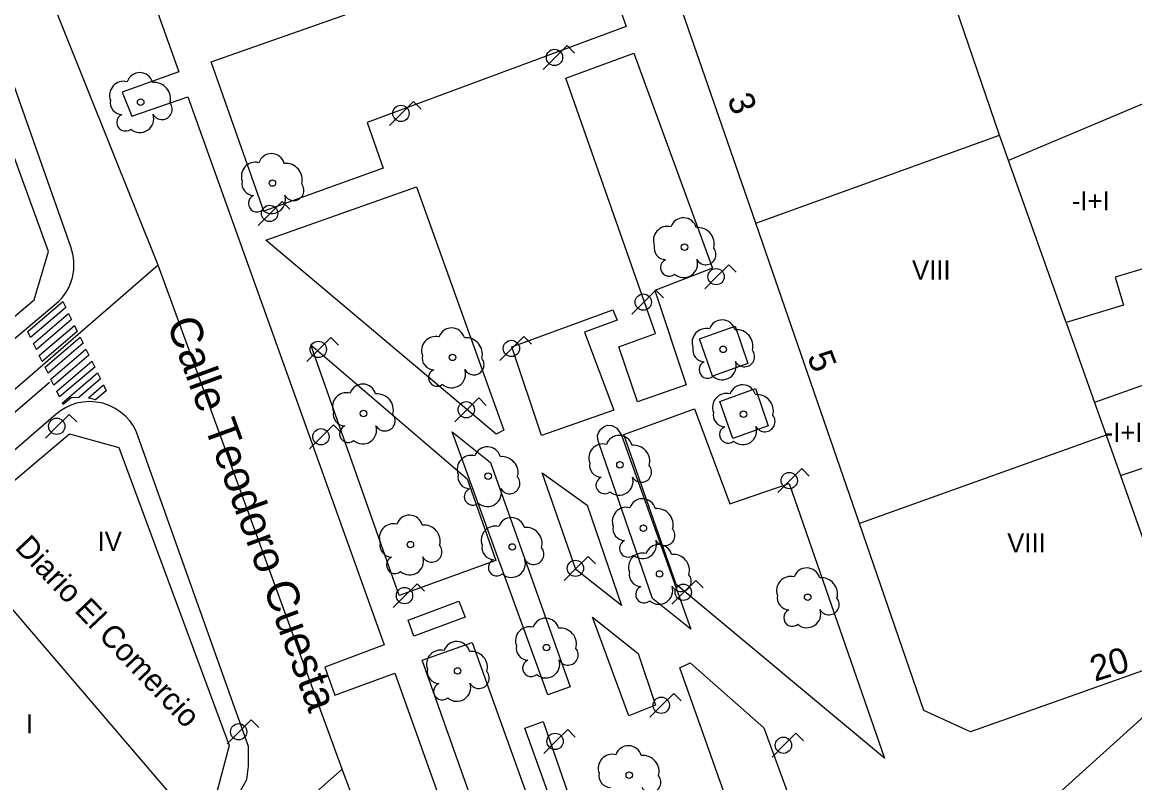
# Model space of a CAD drawing. Extents: x 282771 to 285132, y 4823109 to 4825496.
# Drawn here: x 284078.3 to 284165.2, y 4824146.9 to 4824206.4 of the extents above; entities that cross this region are included whole.
import ezdxf

# ---------------------------------------------------------------- set-up
doc = ezdxf.new("R2010")
doc.units = 0
for name, color, linetype in [('ACERA-BORDILLO', 7, 'Continuous'), ('ARBOL', 7, 'Continuous'), ('CALLE-EJE', 7, 'Continuous'), ('CALLE-TEXTO', 7, 'Continuous'), ('EDIFICIO', 7, 'Continuous'), ('FAROLA', 7, 'Continuous'), ('INTERIOR-EDIFICIO', 7, 'Continuous'), ('MEDIANERA', 7, 'Continuous'), ('NUM-PORTAL', 7, 'Continuous'), ('PASO-PEATONES', 7, 'Continuous'), ('SENAL-VIARIA', 7, 'Continuous'), ('TXT-ALTURA-EDIFICIO', 7, 'Continuous'), ('TXT-EDIFICIOS', 7, 'Continuous'), ('ZONA-VERDE', 7, 'Continuous')]:
    doc.layers.add(name, color=color, linetype=linetype)

msp = doc.modelspace()

# ---------------------------------------------------------------- linework, layer by layer
at = {"layer": 'ACERA-BORDILLO'}
for points in [[(284043.955, 4824153.215), (284080.967, 4824184.375), (284081.179, 4824184.571), (284081.38, 4824184.786), (284081.568, 4824185.02), (284081.74, 4824185.27), (284081.895, 4824185.537), (284082.03, 4824185.817), (284082.143, 4824186.109), (284082.233, 4824186.409), (284082.299, 4824186.716), (284082.342, 4824187.025), (284082.359, 4824187.336), (284082.353, 4824187.644), (284082.324, 4824187.947), (284082.272, 4824188.242), (284082.2, 4824188.528), (284082.109, 4824188.802), (284073.778, 4824212.444)], [(284088.368, 4824208.643), (284090.558, 4824202.493), (284086.138, 4824200.893), (284086.878, 4824199.013), (284091.268, 4824200.523), (284106.608, 4824157.723), (284101.958, 4824155.983), (284102.748, 4824153.773), (284107.438, 4824155.513), (284114.048, 4824136.993)], [(284095.248, 4824146.063), (284095.878, 4824147.203), (284095.998, 4824148.223), (284095.988, 4824149.763), (284087.361, 4824174.06), (284087.198, 4824174.451), (284086.983, 4824174.842), (284086.713, 4824175.222), (284086.388, 4824175.581), (284086.009, 4824175.908), (284085.581, 4824176.191), (284085.112, 4824176.421), (284084.612, 4824176.589), (284084.095, 4824176.689), (284083.574, 4824176.721), (284083.062, 4824176.686), (284082.571, 4824176.589), (284082.11, 4824176.437), (284081.688, 4824176.24), (284081.309, 4824176.006), (284080.974, 4824175.746), (283971.694, 4824081.196)], [(284123.998, 4824114.244), (284173.737, 4824159.153)]]:
    msp.add_lwpolyline(points, dxfattribs=at)
at = {"layer": 'ARBOL'}
for centre in [(284087.572, 4824200.126), (284097.864, 4824193.799), (284130.061, 4824188.784), (284111.939, 4824180.18), (284133.081, 4824180.806), (284104.987, 4824175.792), (284134.677, 4824175.735), (284125.022, 4824171.785), (284114.732, 4824170.891), (284126.852, 4824166.835), (284108.646, 4824165.548), (284116.612, 4824165.363), (284128.123, 4824163.255), (284139.691, 4824161.431), (284119.29, 4824157.499), (284112.338, 4824155.676), (284125.753, 4824147.539)]:
    msp.add_circle(centre, 0.255, dxfattribs=at)
for centre, radius, start, end in [((284087.502, 4824201.386), 1.038, 15.64228, 161.38435), ((284086.242, 4824200.656), 1.097, 75.4318, 200.55608), ((284088.632, 4824200.386), 1.272, 345.03273, 95.79925), ((284086.132, 4824200.086), 0.935, 168.59898, 268.13236), ((284089.242, 4824199.556), 0.797, 208.96246, 38.99103), ((284086.372, 4824198.536), 0.672, 113.73672, 309.4725), ((284087.512, 4824198.836), 1.086, 228.95447, 17.92796), ((284097.794, 4824195.059), 1.038, 15.64228, 161.38435), ((284096.534, 4824194.329), 1.097, 75.4318, 200.55608), ((284098.924, 4824194.059), 1.272, 345.03273, 95.79925), ((284096.424, 4824193.759), 0.935, 168.59898, 268.13236), ((284099.534, 4824193.229), 0.797, 208.96246, 38.99103), ((284096.664, 4824192.209), 0.672, 113.73672, 309.4725), ((284097.804, 4824192.509), 1.086, 228.95447, 17.92796), ((284129.991, 4824190.044), 1.038, 15.64228, 161.38435), ((284128.731, 4824189.314), 1.097, 75.4318, 200.55608), ((284131.121, 4824189.044), 1.272, 345.03273, 95.79925), ((284128.621, 4824188.744), 0.935, 168.59898, 268.13236), ((284131.731, 4824188.214), 0.797, 208.96246, 38.99103), ((284128.861, 4824187.194), 0.672, 113.73672, 309.4725), ((284130.001, 4824187.494), 1.086, 228.95447, 17.92796), ((284133.011, 4824182.066), 1.038, 15.64228, 161.38435), ((284111.869, 4824181.44), 1.038, 15.64228, 161.38435), ((284131.751, 4824181.336), 1.097, 75.4318, 200.55608), ((284134.141, 4824181.066), 1.272, 345.03273, 95.79925), ((284110.609, 4824180.71), 1.097, 75.4318, 200.55608), ((284112.999, 4824180.44), 1.272, 345.03273, 95.79925), ((284131.641, 4824180.766), 0.935, 168.59898, 268.13236), ((284134.751, 4824180.236), 0.797, 208.96246, 38.99103), ((284110.499, 4824180.14), 0.935, 168.59898, 268.13236), ((284113.609, 4824179.61), 0.797, 208.96246, 38.99103), ((284131.881, 4824179.216), 0.672, 113.73672, 309.4725), ((284133.021, 4824179.516), 1.086, 228.95447, 17.92796), ((284110.739, 4824178.59), 0.672, 113.73672, 309.4725), ((284111.879, 4824178.89), 1.086, 228.95447, 17.92796), ((284104.917, 4824177.052), 1.038, 15.64228, 161.38435), ((284134.607, 4824176.995), 1.038, 15.64228, 161.38435), ((284103.657, 4824176.322), 1.097, 75.4318, 200.55608), ((284106.047, 4824176.052), 1.272, 345.03273, 95.79925), ((284133.347, 4824176.265), 1.097, 75.4318, 200.55608), ((284135.737, 4824175.995), 1.272, 345.03273, 95.79925), ((284103.547, 4824175.752), 0.935, 168.59898, 268.13236), ((284106.657, 4824175.222), 0.797, 208.96246, 38.99103), ((284133.237, 4824175.695), 0.935, 168.59898, 268.13236), ((284136.347, 4824175.165), 0.797, 208.96246, 38.99103), ((284103.787, 4824174.202), 0.672, 113.73672, 309.4725), ((284104.927, 4824174.502), 1.086, 228.95447, 17.92796), ((284133.477, 4824174.145), 0.672, 113.73672, 309.4725), ((284134.617, 4824174.445), 1.086, 228.95447, 17.92796), ((284124.952, 4824173.045), 1.038, 15.64228, 161.38435), ((284114.662, 4824172.151), 1.038, 15.64228, 161.38435), ((284123.692, 4824172.315), 1.097, 75.4318, 200.55608), ((284126.082, 4824172.045), 1.272, 345.03273, 95.79925), ((284113.402, 4824171.421), 1.097, 75.4318, 200.55608), ((284115.792, 4824171.151), 1.272, 345.03273, 95.79925), ((284123.582, 4824171.745), 0.935, 168.59898, 268.13236), ((284113.292, 4824170.851), 0.935, 168.59898, 268.13236), ((284126.692, 4824171.215), 0.797, 208.96246, 38.99103), ((284116.402, 4824170.321), 0.797, 208.96246, 38.99103), ((284123.822, 4824170.195), 0.672, 113.73672, 309.4725), ((284124.962, 4824170.495), 1.086, 228.95447, 17.92796), ((284113.532, 4824169.301), 0.672, 113.73672, 309.4725), ((284114.672, 4824169.601), 1.086, 228.95447, 17.92796), ((284126.782, 4824168.095), 1.038, 15.64228, 161.38435), ((284125.522, 4824167.365), 1.097, 75.4318, 200.55608), ((284127.912, 4824167.095), 1.272, 345.03273, 95.79925), ((284108.576, 4824166.808), 1.038, 15.64228, 161.38435), ((284116.542, 4824166.623), 1.038, 15.64228, 161.38435), ((284107.316, 4824166.078), 1.097, 75.4318, 200.55608), ((284109.706, 4824165.808), 1.272, 345.03273, 95.79925), ((284115.282, 4824165.893), 1.097, 75.4318, 200.55608), ((284117.672, 4824165.623), 1.272, 345.03273, 95.79925), ((284125.412, 4824166.795), 0.935, 168.59898, 268.13236), ((284128.522, 4824166.265), 0.797, 208.96246, 38.99103), ((284107.206, 4824165.508), 0.935, 168.59898, 268.13236), ((284125.652, 4824165.245), 0.672, 113.73672, 309.4725), ((284126.792, 4824165.545), 1.086, 228.95447, 17.92796), ((284110.316, 4824164.978), 0.797, 208.96246, 38.99103), ((284115.172, 4824165.323), 0.935, 168.59898, 268.13236), ((284118.282, 4824164.793), 0.797, 208.96246, 38.99103), ((284126.793, 4824163.785), 1.097, 75.4318, 200.55608), ((284128.053, 4824164.515), 1.038, 15.64228, 161.38435), ((284129.183, 4824163.515), 1.272, 345.03273, 95.79925), ((284107.446, 4824163.958), 0.672, 113.73672, 309.4725), ((284108.586, 4824164.258), 1.086, 228.95447, 17.92796), ((284115.412, 4824163.773), 0.672, 113.73672, 309.4725), ((284116.552, 4824164.073), 1.086, 228.95447, 17.92796), ((284126.683, 4824163.215), 0.935, 168.59898, 268.13236), ((284129.793, 4824162.685), 0.797, 208.96246, 38.99103), ((284138.361, 4824161.961), 1.097, 75.4318, 200.55608), ((284139.621, 4824162.691), 1.038, 15.64228, 161.38435), ((284126.923, 4824161.665), 0.672, 113.73672, 309.4725), ((284128.063, 4824161.965), 1.086, 228.95447, 17.92796), ((284140.751, 4824161.691), 1.272, 345.03273, 95.79925), ((284138.251, 4824161.391), 0.935, 168.59898, 268.13236), ((284141.361, 4824160.861), 0.797, 208.96246, 38.99103), ((284138.491, 4824159.841), 0.672, 113.73672, 309.4725), ((284139.631, 4824160.141), 1.086, 228.95447, 17.92796), ((284119.22, 4824158.759), 1.038, 15.64228, 161.38435), ((284117.96, 4824158.029), 1.097, 75.4318, 200.55608), ((284120.35, 4824157.759), 1.272, 345.03273, 95.79925), ((284112.268, 4824156.936), 1.038, 15.64228, 161.38435), ((284111.008, 4824156.206), 1.097, 75.4318, 200.55608), ((284113.398, 4824155.936), 1.272, 345.03273, 95.79925), ((284117.85, 4824157.459), 0.935, 168.59898, 268.13236), ((284120.96, 4824156.929), 0.797, 208.96246, 38.99103), ((284118.09, 4824155.909), 0.672, 113.73672, 309.4725), ((284119.23, 4824156.209), 1.086, 228.95447, 17.92796), ((284110.898, 4824155.636), 0.935, 168.59898, 268.13236), ((284114.008, 4824155.106), 0.797, 208.96246, 38.99103), ((284111.138, 4824154.086), 0.672, 113.73672, 309.4725), ((284112.278, 4824154.386), 1.086, 228.95447, 17.92796), ((284124.423, 4824148.069), 1.097, 75.4318, 200.55608), ((284125.683, 4824148.799), 1.038, 15.64228, 161.38435), ((284126.813, 4824147.799), 1.272, 345.03273, 95.79925), ((284124.313, 4824147.499), 0.935, 168.59898, 268.13236), ((284127.423, 4824146.969), 0.797, 208.96246, 38.99103)]:
    msp.add_arc(centre, radius, start, end, dxfattribs=at)
at = {"layer": 'CALLE-EJE'}
for points in [[(284088.928, 4824187.393), (284073.918, 4824224.802)], [(284088.928, 4824187.393), (283913.872, 4824035.651), (283892.618, 4824019.482)], [(284103.328, 4824148.003), (284088.928, 4824187.393)], [(284103.328, 4824148.003), (283933.434, 4823998.021)], [(284119.418, 4824104.904), (284103.328, 4824148.003)]]:
    msp.add_lwpolyline(points, dxfattribs=at)
at = {"layer": 'EDIFICIO'}
for points in [[(284168.707, 4824156.703), (284152.408, 4824150.923), (284148.778, 4824152.583), (284143.748, 4824167.203), (284135.628, 4824190.663), (284124.648, 4824222.362), (284126.478, 4824225.912), (284142.908, 4824232.022), (284175.487, 4824235.072)], [(284016.198, 4824171.662), (284019.5, 4824167.874), (284025.169, 4824161.372), (284030.674, 4824155.058), (284036.389, 4824148.503), (284069.558, 4824176.503), (284079.238, 4824184.673), (284080.378, 4824188.463), (284075.038, 4824203.093), (284071.418, 4824204.863), (284060.799, 4824201.303), (284031.789, 4824191.603), (284027.249, 4824190.213), (284016.919, 4824182.763), (284014.639, 4824181.023), (284010.879, 4824177.763), (284016.198, 4824171.662)], [(284029.929, 4824130.153), (284039.279, 4824138.103), (284048.579, 4824146.023), (284053.379, 4824150.103), (284058.279, 4824154.223), (284066.308, 4824160.983), (284072.588, 4824166.263), (284082.018, 4824174.193), (284085.878, 4824173.133), (284094.488, 4824149.853), (284093.478, 4824146.013), (284085.018, 4824138.453), (284077.158, 4824131.423), (284073.848, 4824128.473), (284068.058, 4824123.283), (284059.079, 4824115.233), (284049.679, 4824106.814)]]:
    msp.add_lwpolyline(points, dxfattribs=at)
at = {"layer": 'FAROLA'}
for p, q in [((284120.888, 4824204.543), (284119.948, 4824203.613)), ((284121.478, 4824203.953), (284120.888, 4824204.543)), ((284119.948, 4824203.613), (284119.018, 4824202.673)), ((284108.888, 4824200.173), (284107.948, 4824199.243)), ((284109.478, 4824199.583), (284108.888, 4824200.173)), ((284107.948, 4824199.243), (284107.018, 4824198.303)), ((284098.628, 4824192.353), (284097.688, 4824191.423)), ((284099.218, 4824191.763), (284098.628, 4824192.353)), ((284097.688, 4824191.423), (284096.758, 4824190.483)), ((284133.518, 4824187.413), (284132.578, 4824186.483)), ((284134.108, 4824186.823), (284133.518, 4824187.413)), ((284132.578, 4824186.483), (284131.648, 4824185.543)), ((284127.828, 4824185.423), (284126.888, 4824184.493)), ((284128.418, 4824184.833), (284127.828, 4824185.423)), ((284126.888, 4824184.493), (284125.958, 4824183.553)), ((284102.428, 4824181.733), (284101.488, 4824180.803)), ((284103.018, 4824181.143), (284102.428, 4824181.733)), ((284117.518, 4824181.803), (284116.578, 4824180.873)), ((284118.108, 4824181.213), (284117.518, 4824181.803)), ((284101.488, 4824180.803), (284100.558, 4824179.863)), ((284116.578, 4824180.873), (284115.648, 4824179.933)), ((284113.988, 4824177.013), (284113.048, 4824176.083)), ((284114.578, 4824176.423), (284113.988, 4824177.013)), ((284113.048, 4824176.083), (284112.118, 4824175.143)), ((284081.998, 4824175.723), (284081.058, 4824174.793)), ((284082.588, 4824175.133), (284081.998, 4824175.723)), ((284081.058, 4824174.793), (284080.128, 4824173.853)), ((284102.638, 4824174.903), (284101.698, 4824173.973)), ((284103.228, 4824174.313), (284102.638, 4824174.903)), ((284101.698, 4824173.973), (284100.768, 4824173.033)), ((284139.228, 4824171.483), (284138.288, 4824170.553)), ((284139.818, 4824170.893), (284139.228, 4824171.483)), ((284138.288, 4824170.553), (284137.358, 4824169.613)), ((284122.528, 4824164.623), (284121.588, 4824163.693)), ((284123.118, 4824164.033), (284122.528, 4824164.623)), ((284121.588, 4824163.693), (284120.658, 4824162.753)), ((284109.168, 4824162.493), (284108.228, 4824161.563)), ((284109.758, 4824161.903), (284109.168, 4824162.493)), ((284130.948, 4824162.753), (284130.008, 4824161.823)), ((284131.538, 4824162.163), (284130.948, 4824162.753)), ((284108.228, 4824161.563), (284107.298, 4824160.623)), ((284130.008, 4824161.823), (284129.078, 4824160.883)), ((284129.228, 4824153.923), (284128.288, 4824152.993)), ((284129.818, 4824153.333), (284129.228, 4824153.923)), ((284128.288, 4824152.993), (284127.358, 4824152.053)), ((284096.21, 4824151.851), (284095.27, 4824150.921)), ((284096.8, 4824151.261), (284096.21, 4824151.851)), ((284095.27, 4824150.921), (284094.34, 4824149.981)), ((284120.938, 4824151.103), (284119.998, 4824150.173)), ((284121.528, 4824150.513), (284120.938, 4824151.103)), ((284119.998, 4824150.173), (284119.068, 4824149.233)), ((284138.778, 4824150.803), (284137.838, 4824149.873)), ((284139.368, 4824150.213), (284138.778, 4824150.803)), ((284137.838, 4824149.873), (284136.908, 4824148.933))]:
    msp.add_line(p, q, dxfattribs=at)
for centre in [(284119.908, 4824203.613), (284107.908, 4824199.243), (284097.648, 4824191.423), (284132.538, 4824186.483), (284126.848, 4824184.493), (284101.448, 4824180.803), (284116.538, 4824180.873), (284113.008, 4824176.083), (284081.018, 4824174.793), (284101.658, 4824173.973), (284138.248, 4824170.553), (284121.548, 4824163.693), (284108.188, 4824161.563), (284129.968, 4824161.823), (284128.248, 4824152.993), (284095.23, 4824150.921), (284119.958, 4824150.173), (284137.798, 4824149.873)]:
    msp.add_circle(centre, 0.637, dxfattribs=at)
at = {"layer": 'INTERIOR-EDIFICIO'}
for points in [[(284166.507, 4824187.283), (284163.707, 4824186.433), (284164.367, 4824184.253), (284159.889, 4824182.893), (284155.388, 4824195.553), (284154.678, 4824197.553), (284147.474, 4824218.65), (284180.396, 4824221.732)], [(284162.104, 4824176.662), (284163.017, 4824174.093), (284164.134, 4824170.952), (284168.577, 4824172.443), (284166.517, 4824178.213), (284162.104, 4824176.662)]]:
    msp.add_lwpolyline(points, dxfattribs=at)
at = {"layer": 'MEDIANERA'}
for points in [[(284168.487, 4824201.073), (284162.317, 4824198.473), (284155.388, 4824195.553)], [(284135.628, 4824190.663), (284154.678, 4824197.553)], [(284159.889, 4824182.893), (284162.104, 4824176.662)], [(284163.017, 4824174.093), (284143.748, 4824167.203)], [(284164.134, 4824170.952), (284167.687, 4824160.953)], [(284072.588, 4824166.263), (284091.448, 4824144.213)]]:
    msp.add_lwpolyline(points, dxfattribs=at)
at = {"layer": 'PASO-PEATONES'}
for points in [[(284078.975, 4824181.726), (284078.749, 4824182.191), (284081.491, 4824184.533), (284081.717, 4824184.069)], [(284079.427, 4824180.797), (284079.201, 4824181.262), (284081.943, 4824183.604), (284082.169, 4824183.14)], [(284079.88, 4824179.868), (284079.654, 4824180.333), (284082.395, 4824182.675), (284082.622, 4824182.211)], [(284080.332, 4824178.94), (284080.106, 4824179.404), (284082.848, 4824181.747), (284083.074, 4824181.282)], [(284080.785, 4824178.011), (284080.558, 4824178.475), (284083.3, 4824180.818), (284083.526, 4824180.353)], [(284081.237, 4824177.082), (284081.011, 4824177.546), (284083.752, 4824179.889), (284083.979, 4824179.425)], [(284081.526, 4824176.488), (284081.463, 4824176.618), (284084.205, 4824178.96), (284084.431, 4824178.496), (284082.728, 4824177.041), (284082.141, 4824177.02)], [(284084.051, 4824176.856), (284083.483, 4824177.028), (284084.657, 4824178.032), (284084.883, 4824177.567)]]:
    msp.add_lwpolyline(points, close=True, dxfattribs=at)
at = {"layer": 'SENAL-VIARIA'}
msp.add_lwpolyline([(283962.858, 4824076.686), (284080.442, 4824178.238)], dxfattribs=at)
at = {"layer": 'ZONA-VERDE'}
for p, q in [((284122.771, 4824213.893), (284125.507, 4824206.02)), ((284093.073, 4824203.26), (284106.201, 4824207.875)), ((284125.507, 4824206.02), (284105.264, 4824198.536)), ((284120.79, 4824202.004), (284126.103, 4824203.937)), ((284126.103, 4824203.937), (284132.244, 4824187.157)), ((284097.189, 4824191.599), (284093.073, 4824203.26)), ((284127.811, 4824182.042), (284120.79, 4824202.004)), ((284105.264, 4824198.536), (284106.529, 4824194.973)), ((284106.529, 4824194.973), (284097.189, 4824191.599)), ((284097.359, 4824189.334), (284109.124, 4824193.509)), ((284109.124, 4824193.509), (284115.96, 4824174.5)), ((284115.338, 4824174.189), (284097.359, 4824189.334)), ((284132.244, 4824187.157), (284127.742, 4824185.413)), ((284127.742, 4824185.413), (284130.187, 4824178.028)), ((284116.587, 4824180.998), (284124.454, 4824183.898)), ((284124.454, 4824183.898), (284124.799, 4824183.087)), ((284124.799, 4824183.087), (284122.245, 4824182.154)), ((284122.245, 4824182.154), (284124.54, 4824176.061)), ((284131.248, 4824181.623), (284134.024, 4824182.623)), ((284134.024, 4824182.623), (284135.024, 4824179.708)), ((284124.947, 4824181.006), (284127.811, 4824182.042)), ((284132.248, 4824178.707), (284131.248, 4824181.623)), ((284100.866, 4824181.162), (284113.079, 4824170.691)), ((284107.78, 4824161.582), (284100.866, 4824181.162)), ((284118.899, 4824174.076), (284116.587, 4824180.998)), ((284126.399, 4824176.707), (284124.947, 4824181.006)), ((284135.024, 4824179.708), (284132.248, 4824178.707)), ((284130.187, 4824178.028), (284126.399, 4824176.707)), ((284132.834, 4824176.741), (284135.61, 4824177.741)), ((284135.61, 4824177.741), (284136.61, 4824174.826)), ((284125.326, 4824174.16), (284130.842, 4824176.161)), ((284130.842, 4824176.161), (284133.6, 4824168.743)), ((284133.834, 4824173.826), (284132.834, 4824176.741)), ((284124.54, 4824176.061), (284118.899, 4824174.076)), ((284119.397, 4824153.803), (284111.905, 4824174.363)), ((284111.905, 4824174.363), (284114.896, 4824171.958)), ((284115.96, 4824174.5), (284115.338, 4824174.189)), ((284123.365, 4824174.321), (284123.538, 4824174.58)), ((284123.538, 4824174.58), (284123.788, 4824174.778)), ((284123.788, 4824174.778), (284124.038, 4824174.873)), ((284124.038, 4824174.873), (284124.391, 4824174.864)), ((284124.391, 4824174.864), (284124.788, 4824174.64)), ((284124.788, 4824174.64), (284125.141, 4824174.097)), ((284136.61, 4824174.826), (284133.834, 4824173.826)), ((284123.279, 4824174.062), (284123.365, 4824174.321)), ((284123.305, 4824173.752), (284123.279, 4824174.062)), ((284123.361, 4824173.504), (284123.305, 4824173.752)), ((284127.567, 4824161.326), (284123.361, 4824173.504)), ((284125.141, 4824174.097), (284130.566, 4824158.946)), ((284129.428, 4824162.43), (284125.326, 4824174.16)), ((284114.896, 4824171.958), (284121.13, 4824154.446)), ((284121.577, 4824163.594), (284118.949, 4824171.147)), ((284118.949, 4824171.147), (284122.471, 4824168.629)), ((284113.079, 4824170.691), (284115.315, 4824164.316)), ((284133.6, 4824168.743), (284138.254, 4824170.33)), ((284138.254, 4824170.33), (284145.7, 4824148.872)), ((284122.471, 4824168.629), (284125.155, 4824160.796)), ((284115.315, 4824164.316), (284107.78, 4824161.582)), ((284125.155, 4824160.796), (284121.577, 4824163.594)), ((284145.7, 4824148.872), (284129.428, 4824162.43)), ((284130.566, 4824158.946), (284127.567, 4824161.326)), ((284108.467, 4824159.639), (284112.436, 4824161.132)), ((284112.436, 4824161.132), (284112.939, 4824159.873)), ((284108.907, 4824158.393), (284108.467, 4824159.639)), ((284112.939, 4824159.873), (284108.907, 4824158.393)), ((284125.722, 4824152.163), (284122.891, 4824159.867)), ((284122.891, 4824159.867), (284126.447, 4824157.034)), ((284109.572, 4824156.509), (284113.482, 4824157.906)), ((284113.482, 4824157.906), (284120.248, 4824139.024)), ((284126.447, 4824157.034), (284127.794, 4824152.992)), ((284116.273, 4824137.623), (284109.572, 4824156.509)), ((284129.693, 4824155.928), (284130.52, 4824156.307)), ((284130.52, 4824156.307), (284136.277, 4824151.238)), ((284138.794, 4824130.269), (284129.693, 4824155.928)), ((284121.13, 4824154.446), (284119.397, 4824153.803)), ((284127.794, 4824152.992), (284125.722, 4824152.163)), ((284117.593, 4824151.2), (284119.019, 4824151.732)), ((284119.019, 4824151.732), (284120.977, 4824146.081)), ((284119.634, 4824145.55), (284117.593, 4824151.2)), ((284136.277, 4824151.238), (284142.62, 4824133.787))]:
    msp.add_line(p, q, dxfattribs=at)

# ---------------------------------------------------------------- texts
at = {"layer": 'CALLE-TEXTO'}
msp.add_text('Calle Teodoro Cuesta', height=2.5, rotation=290.08121, dxfattribs=at).set_placement((284089.582, 4824182.85))
at = {"layer": 'NUM-PORTAL'}
for s, rotation, p in [('3', 290.85487, (284133.381, 4824200.384)), ('5', 290.85487, (284139.629, 4824180.251)), ('20', 17.06005, (284162.126, 4824154.83))]:
    msp.add_text(s, height=2, rotation=rotation, dxfattribs=at).set_placement(p)
at = {"layer": 'TXT-ALTURA-EDIFICIO'}
for s, p in [('-I+I', (284160.334, 4824191.663)), ('VIII', (284147.847, 4824186.253)), ('-I+I', (284162.894, 4824173.573)), ('IV', (284084.209, 4824165.053)), ('VIII', (284155.287, 4824164.933)), ('I', (284078.617, 4824150.793))]:
    msp.add_text(s, height=1.5, rotation=0.00004, dxfattribs=at).set_placement(p)
at = {"layer": 'TXT-EDIFICIOS'}
msp.add_text('Diario El Comercio', height=1.75, rotation=313.5164, dxfattribs=at).set_placement((284077.67, 4824165.255))

doc.saveas('drawing.dxf')
